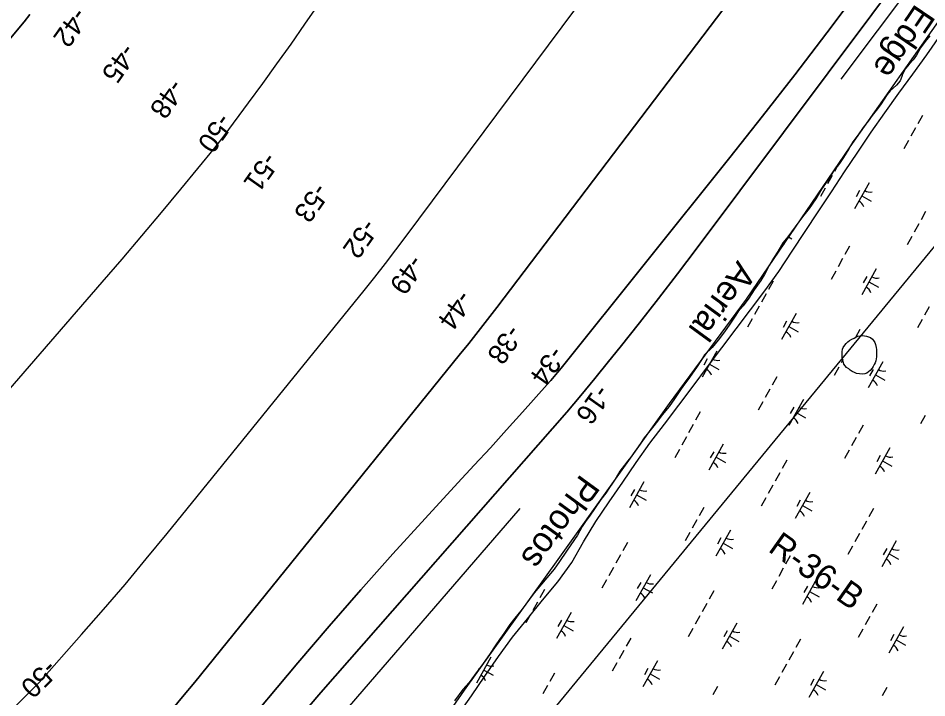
# Model space of a CAD drawing. Extents: x 3923531 to 3943530, y 207391 to 229799.
# Drawn here: x 3933488 to 3935013, y 215377 to 216516 of the extents above; entities that cross this region are included whole.
import ezdxf

# ---------------------------------------------------------------- set-up
doc = ezdxf.new("R2010")
doc.units = 0
for name, color, linetype in [('V-RIVR-EDGE', 7, 'Continuous'), ('V-RIVR-IDEN', 7, 'Continuous'), ('V-RIVR-RANG', 7, 'Continuous'), ('V-RIVR-RANG-IDEN', 7, 'Continuous'), ('V-RRAP-FSHR', 7, 'Continuous'), ('V-TOPO-DPTH', 7, 'Continuous'), ('V-TOPO-MAJR', 7, 'Continuous'), ('V-TOPO-MINR', 7, 'Continuous'), ('V-TOPO-SHOR', 7, 'Continuous'), ('V-UTIL-LINE', 7, 'Continuous'), ('V-WETL-SWMP', 7, 'Continuous')]:
    doc.layers.add(name, color=color, linetype=linetype)

msp = doc.modelspace()

# ---------------------------------------------------------------- linework, layer by layer
at = {"layer": 'V-RIVR-EDGE'}
msp.add_lwpolyline([(3935045.3, 216529.6), (3934883.5, 216300.5), (3934709.4, 216045.4), (3934580.2, 215870.2), (3934393.7, 215608.4), (3934236.4, 215389.4), (3934169, 215292.8)], dxfattribs=at)
at = {"layer": 'V-RRAP-FSHR'}
msp.add_lwpolyline([(3934225.6, 215347.4), (3934248.4, 215379.9), (3934271.2, 215412.8), (3934294, 215445.7), (3934317.2, 215478.1), (3934342.5, 215509.2), (3934367.8, 215540.2), (3934393.7, 215571.2), (3934416.8, 215603.7), (3934436.8, 215638), (3934457.4, 215672.2), (3934479.8, 215705.4), (3934502.4, 215738.4), (3934525, 215771.4), (3934548.2, 215803.9), (3934572.5, 215835.7), (3934596.8, 215867.5), (3934620.9, 215899.4), (3934644.9, 215931.4), (3934668.9, 215963.4), (3934692.9, 215995.4), (3934716.9, 216027.4), (3934740.9, 216059.4), (3934764.5, 216091.7), (3934786.6, 216125.5), (3934808.6, 216158.4), (3934830.7, 216191.8), (3934852.7, 216225.2), (3934874.8, 216258.5), (3934896.8, 216291.9), (3934919.2, 216325.2), (3934942.4, 216357.6), (3934965.9, 216390.5), (3934989.3, 216422.5), (3935012.7, 216454.9), (3935035.6, 216487.7)], dxfattribs=at)
at = {"layer": 'V-TOPO-DPTH'}
for points in [[(3932965.7, 214542.3), (3933628, 215221.8), (3933633.3, 215227.3), (3933638.6, 215232.7), (3933643.8, 215238.2), (3933649.1, 215243.6), (3933656.3, 215251.1), (3933659.6, 215254.6), (3933661.2, 215256.4), (3933662.8, 215258.2), (3933701.4, 215303.7), (3933722.2, 215328.4), (3933742.9, 215353.2), (3933763.4, 215378.1), (3933783.9, 215403.1), (3934227.9, 215951.1), (3934243.9, 215971), (3934259.8, 215991), (3934275.4, 216011.2), (3934291, 216031.4), (3934763.9, 216654.1)], [(3934763.9, 216654.1), (3934291, 216031.4), (3934275.4, 216011.2), (3934259.8, 215991), (3934243.9, 215971), (3934227.9, 215951.1), (3933783.9, 215403.1), (3933763.4, 215378.1), (3933742.9, 215353.2), (3933722.2, 215328.4), (3933701.4, 215303.7), (3933662.8, 215258.2), (3933661.2, 215256.4), (3933659.6, 215254.6), (3933656.3, 215251.1), (3933649.1, 215243.6), (3933643.8, 215238.2), (3933638.6, 215232.7), (3933633.3, 215227.3), (3933628, 215221.8), (3932965.7, 214542.3)], [(3934993.7, 216621.1), (3934625.6, 216128.9), (3934594.2, 216087.4), (3934562.5, 216046.1), (3934530.4, 216005.2), (3934498, 215964.4), (3934478.7, 215940.5), (3934455.6, 215912), (3934432.2, 215883.8), (3934408.4, 215855.9), (3934384.4, 215828.1), (3933995.9, 215385.3), (3933975.9, 215362.5)], [(3933754.4, 215193.8), (3933957.3, 215435.5), (3934009.7, 215496.9), (3934062.6, 215557.8), (3934116.4, 215617.9), (3934170.8, 215677.5), (3934225.9, 215737), (3934253.1, 215766.5), (3934280.2, 215796.1), (3934307.2, 215825.8), (3934334, 215855.6), (3934375.5, 215901.9), (3934381.5, 215908.6), (3934387.4, 215915.4), (3934393.2, 215922.4), (3934398.9, 215929.3), (3934682.4, 216282.7), (3934737.2, 216351.9), (3934791.5, 216421.5), (3934844.9, 216491.7), (3934897.9, 216562.3)], [(3934897.9, 216562.3), (3934844.9, 216491.7), (3934791.5, 216421.5), (3934737.2, 216351.9), (3934682.4, 216282.7), (3934398.9, 215929.3), (3934393.2, 215922.4), (3934387.4, 215915.4), (3934381.5, 215908.6), (3934375.5, 215901.9), (3934334, 215855.6), (3934307.2, 215825.8), (3934280.2, 215796.1), (3934253.1, 215766.5), (3934225.9, 215737), (3934170.8, 215677.5), (3934116.4, 215617.9), (3934062.6, 215557.8), (3934009.7, 215496.9), (3933957.3, 215435.5), (3933754.4, 215193.8)], [(3933507.3, 216522.3), (3933497.5, 216510.3), (3933392.1, 216384.2)], [(3933392.1, 216384.2), (3933497.5, 216510.3), (3933507.3, 216522.3)]]:
    msp.add_lwpolyline(points, dxfattribs=at)
at = {"layer": 'V-TOPO-MAJR'}
for points in [[(3934399.9, 217123.4), (3933968.5, 216506.2), (3933945.1, 216473), (3933921.5, 216439.9), (3933897.6, 216407), (3933873.5, 216374.3), (3933832.7, 216319.3), (3933828.9, 216314.2), (3933825, 216309.1), (3933821, 216304.1), (3933817, 216299.1), (3933760.1, 216229.9), (3933727.5, 216190.5), (3933694.6, 216151.3), (3933661.4, 216112.4), (3933628.1, 216073.6), (3933297.4, 215692.6)], [(3932935.7, 214819.3), (3933518.2, 215397.7), (3933521.5, 215401.2), (3933522.6, 215402.4), (3933594.2, 215483), (3933630.8, 215524.8), (3933667, 215566.9), (3933702.7, 215609.4), (3933737.9, 215652.3), (3934068.2, 216059.6), (3934086.3, 216082.2), (3934104.1, 216104.9), (3934121.7, 216127.8), (3934139.1, 216150.9), (3934509, 216647)]]:
    msp.add_lwpolyline(points, dxfattribs=at)
at = {"layer": 'V-TOPO-MINR'}
for points in [[(3934869.3, 216414.3), (3935053.7, 216659.8), (3935055.9, 216662.8), (3935058.1, 216665.7), (3935060.2, 216668.6), (3935062.4, 216671.5), (3935064.6, 216674.4), (3935066.7, 216677.4), (3935068.8, 216680.3), (3935071, 216683.2), (3935141.7, 216780.6)], [(3932965.7, 214542.3), (3933628, 215221.8), (3933633.3, 215227.3), (3933638.6, 215232.7), (3933643.8, 215238.2), (3933649.1, 215243.6), (3933656.3, 215251.1), (3933659.6, 215254.6), (3933661.2, 215256.4), (3933662.8, 215258.2), (3933701.4, 215303.7), (3933722.2, 215328.4), (3933742.9, 215353.2), (3933763.4, 215378.1), (3933783.9, 215403.1), (3934227.9, 215951.1), (3934243.9, 215971), (3934259.8, 215991), (3934275.4, 216011.2), (3934291, 216031.4), (3934763.9, 216654.1)], [(3933975.9, 215362.5), (3933995.9, 215385.3), (3934384.4, 215828.1), (3934408.4, 215855.9), (3934432.2, 215883.8), (3934455.6, 215912), (3934478.7, 215940.5), (3934498, 215964.4), (3934530.4, 216005.2), (3934562.5, 216046.1), (3934594.2, 216087.4), (3934625.6, 216128.9), (3934993.7, 216621.1)], [(3933754.4, 215193.8), (3933957.3, 215435.5), (3934009.7, 215496.9), (3934062.6, 215557.8), (3934116.4, 215617.9), (3934170.8, 215677.5), (3934225.9, 215737), (3934253.1, 215766.5), (3934280.2, 215796.1), (3934307.2, 215825.8), (3934334, 215855.6), (3934375.5, 215901.9), (3934381.5, 215908.6), (3934387.4, 215915.4), (3934393.2, 215922.4), (3934398.9, 215929.3), (3934682.4, 216282.7), (3934737.2, 216351.9), (3934791.5, 216421.5), (3934844.9, 216491.7), (3934897.9, 216562.3)], [(3933507.3, 216522.3), (3933497.5, 216510.3), (3933392.1, 216384.2)], [(3933396.1, 214612.7), (3933770.8, 215046.6), (3933794.9, 215074.4), (3933818.9, 215102.3), (3933842.9, 215130.1), (3933867, 215157.9), (3934330.4, 215694.1)]]:
    msp.add_lwpolyline(points, dxfattribs=at)
at = {"layer": 'V-TOPO-SHOR'}
msp.add_lwpolyline([(3934871.9, 215943.5), (3934871, 215947.1), (3934870.8, 215950.3), (3934870.5, 215953.6), (3934870.5, 215956.8), (3934871.5, 215961.4), (3934872.7, 215964.1), (3934875, 215967.8), (3934877.6, 215970.8), (3934880.4, 215973.5), (3934883.3, 215975.9), (3934886.9, 215977.8), (3934890.9, 215979.9), (3934893.7, 215981.3), (3934897.3, 215983), (3934900.8, 215983.8), (3934905, 215984.2), (3934908.2, 215983.9), (3934911.7, 215983.1), (3934915.1, 215982.1), (3934918.2, 215980.7), (3934921.5, 215978.2), (3934923.5, 215975.7), (3934925.4, 215972.3), (3934926.8, 215968.9), (3934927.7, 215964.3), (3934928.5, 215961), (3934928.6, 215956), (3934928.6, 215951.9), (3934928.6, 215948.7), (3934927.9, 215944.9), (3934927.3, 215941.6), (3934926.1, 215938.2), (3934924.7, 215935.5), (3934922.9, 215932.1), (3934921, 215929.6), (3934918, 215925.7), (3934915.2, 215923.1), (3934911.9, 215921.2), (3934908.9, 215920), (3934904.7, 215919.3), (3934900, 215919.7), (3934894.8, 215920.6), (3934891.5, 215922), (3934887.6, 215924), (3934884.4, 215925.8), (3934881.7, 215928.2), (3934878.3, 215930.8), (3934875.8, 215933.2), (3934873.8, 215936.2), (3934871.9, 215943.5)], dxfattribs=at)
at = {"layer": 'V-UTIL-LINE'}
msp.add_lwpolyline([(3939084.6, 223621.7), (3938057.7, 221140.5), (3938136.4, 220832.5), (3937591.6, 219695.2), (3936312.7, 217957.7), (3935106.6, 216231.9), (3934055.8, 214955.9), (3930691.1, 211497.9), (3930458, 211185.5)], dxfattribs=at)
at = {"layer": 'V-WETL-SWMP'}
for p, q in [((3935017.7, 216486.7), (3935010, 216477)), ((3935002.5, 216466.7), (3934995.4, 216454.4)), ((3935010, 216477), (3935002.5, 216466.7)), ((3934995.4, 216454.4), (3934990, 216446.5)), ((3934983.3, 216439.4), (3934977.1, 216432.1)), ((3934990, 216446.5), (3934983.3, 216439.4)), ((3934970.7, 216418.6), (3934968.3, 216411.5)), ((3934972.2, 216422.6), (3934970.7, 216418.6)), ((3934977.1, 216432.1), (3934972.2, 216422.6)), ((3934961.8, 216404), (3934956.6, 216398.8)), ((3934968.3, 216411.5), (3934961.8, 216404)), ((3934946.1, 216388.4), (3934941, 216380.7)), ((3934951.2, 216394.3), (3934946.1, 216388.4)), ((3934956.6, 216398.8), (3934951.2, 216394.3)), ((3934941, 216380.7), (3934935.2, 216370.9)), ((3934928.1, 216361.4), (3934921.4, 216352.9)), ((3934935.2, 216370.9), (3934928.1, 216361.4)), ((3934914.6, 216343.8), (3934906.3, 216333)), ((3934921.4, 216352.9), (3934914.6, 216343.8)), ((3935005.7, 216353.3), (3934997.9, 216339.3)), ((3934906.3, 216333), (3934897.6, 216320.9)), ((3934994, 216332.3), (3934986.2, 216318.3)), ((3934897.6, 216320.9), (3934888.9, 216309.2)), ((3934982.3, 216311.4), (3934974.5, 216297.4)), ((3934882.2, 216297.3), (3934872.9, 216282.7)), ((3934888.9, 216309.2), (3934882.2, 216297.3)), ((3934872.9, 216282.7), (3934866.4, 216272.6)), ((3934866.4, 216272.6), (3934856.5, 216259.7)), ((3934862.4, 216267.4), (3934857.9, 216259.4)), ((3934856.5, 216259.7), (3934845.5, 216242.9)), ((3934854, 216252.4), (3934846.2, 216238.5)), ((3934845.5, 216242.9), (3934836.2, 216229.6)), ((3934916, 216240.2), (3934891.6, 216196.6)), ((3934836.2, 216229.6), (3934826.7, 216213.2)), ((3934842.3, 216231.5), (3934834.5, 216217.5)), ((3934900, 216227.4), (3934894.1, 216216.9)), ((3934826.7, 216213.2), (3934815.6, 216197.2)), ((3934903.8, 216218.4), (3934919.5, 216209.6)), ((3934815.6, 216197.2), (3934804, 216183.3)), ((3935010.9, 216192.3), (3935003.1, 216178.3)), ((3934804, 216183.3), (3934779.6, 216149.7)), ((3934999.2, 216171.3), (3934991.4, 216157.3)), ((3934779.6, 216149.7), (3934771.3, 216139.4)), ((3934779.8, 216150), (3934786.3, 216146.3)), ((3934987.5, 216150.4), (3934979.7, 216136.4)), ((3934771.3, 216139.4), (3934763, 216124.9)), ((3934883.3, 216134.2), (3934875.5, 216120.2)), ((3934755.5, 216113.9), (3934748.2, 216101.4)), ((3934763, 216124.9), (3934755.5, 216113.9)), ((3934871.6, 216113.2), (3934863.8, 216099.3)), ((3934748.2, 216101.4), (3934740.3, 216086.7)), ((3934740.3, 216086.7), (3934734, 216076.6)), ((3934859.9, 216092.3), (3934852.1, 216078.3)), ((3934928, 216095.8), (3934903.6, 216052.2)), ((3934912, 216083), (3934906.1, 216072.5)), ((3934734, 216076.6), (3934723, 216061)), ((3934755, 216075.3), (3934747.2, 216061.3)), ((3934915.8, 216074), (3934931.5, 216065.2)), ((3934723, 216061), (3934714.3, 216047.1)), ((3934743.3, 216054.3), (3934735.5, 216040.3)), ((3934714.3, 216047.1), (3934704.4, 216033.8)), ((3934696.3, 216024.2), (3934690.1, 216014.7)), ((3934704.4, 216033.8), (3934696.3, 216024.2)), ((3934731.6, 216033.3), (3934723.8, 216019.4)), ((3935016.8, 216032.1), (3935009, 216018.1)), ((3934690.1, 216014.7), (3934682.2, 216003.4)), ((3934719.9, 216012.4), (3934712.1, 215998.4)), ((3934793.6, 216021.2), (3934769.2, 215977.5)), ((3934777.6, 216008.3), (3934771.7, 215997.9)), ((3935005.1, 216011.1), (3934997.3, 215997.2)), ((3934682.2, 216003.4), (3934673.3, 215990.3)), ((3934781.4, 215999.3), (3934797.1, 215990.6)), ((3934900.2, 215994.1), (3934892.9, 215980.9)), ((3934662.6, 215976.3), (3934652.3, 215964)), ((3934673.3, 215990.3), (3934662.6, 215976.3)), ((3934880.4, 215973.5), (3934883.3, 215975.9)), ((3934883.3, 215975.9), (3934886.9, 215977.8)), ((3934886.9, 215977.8), (3934890.9, 215979.9)), ((3934890.9, 215979.9), (3934897.3, 215983)), ((3934897.3, 215983), (3934900.8, 215983.8)), ((3934900.8, 215983.8), (3934905, 215984.2)), ((3934905, 215984.2), (3934908.2, 215983.9)), ((3934908.2, 215983.9), (3934911.7, 215983.1)), ((3934911.7, 215983.1), (3934915.1, 215982.1)), ((3934915.1, 215982.1), (3934918.2, 215980.7)), ((3934918.2, 215980.7), (3934921.5, 215978.2)), ((3934921.5, 215978.2), (3934923.5, 215975.7)), ((3934652.3, 215964), (3934639.6, 215952)), ((3934870.5, 215956.8), (3934871.5, 215961.4)), ((3934871.5, 215961.4), (3934872.7, 215964.1)), ((3934872.7, 215964.1), (3934875, 215967.8)), ((3934875, 215967.8), (3934877.6, 215970.8)), ((3934877.6, 215970.8), (3934880.4, 215973.5)), ((3934923.5, 215975.7), (3934925.4, 215972.3)), ((3934925.4, 215972.3), (3934926.8, 215968.9)), ((3934926.8, 215968.9), (3934927.7, 215964.3)), ((3934927.7, 215964.3), (3934928.5, 215961)), ((3934928.5, 215961), (3934928.6, 215956)), ((3934639.6, 215952), (3934634.5, 215943.3)), ((3934660.4, 215957.8), (3934636, 215914.2)), ((3934870.5, 215953.6), (3934870.5, 215956.8)), ((3934870.8, 215950.3), (3934870.5, 215953.6)), ((3934871, 215947.1), (3934870.8, 215950.3)), ((3934871.9, 215943.5), (3934871, 215947.1)), ((3934928.6, 215948.7), (3934927.9, 215944.9)), ((3934928.6, 215956), (3934928.6, 215948.7)), ((3934627.4, 215932.4), (3934618.5, 215919.1)), ((3934634.5, 215943.3), (3934627.4, 215932.4)), ((3934644.4, 215945), (3934638.5, 215934.5)), ((3934648.2, 215936), (3934663.9, 215927.2)), ((3934865.1, 215931.3), (3934857.3, 215917.3)), ((3934871.9, 215943.5), (3934869, 215938.3)), ((3934873.8, 215936.2), (3934871.9, 215943.5)), ((3934875.8, 215933.2), (3934873.8, 215936.2)), ((3934878.3, 215930.8), (3934875.8, 215933.2)), ((3934881.7, 215928.2), (3934878.3, 215930.8)), ((3934938.8, 215940), (3934914.4, 215896.4)), ((3934922.9, 215932.1), (3934921, 215929.6)), ((3934924.7, 215935.5), (3934922.9, 215932.1)), ((3934926.1, 215938.2), (3934924.7, 215935.5)), ((3934927.3, 215941.6), (3934926.1, 215938.2)), ((3934927.9, 215944.9), (3934927.3, 215941.6)), ((3934618.5, 215919.1), (3934611.6, 215910)), ((3934760.9, 215915.1), (3934753.1, 215901.1)), ((3934884.4, 215925.8), (3934881.7, 215928.2)), ((3934887.6, 215924), (3934884.4, 215925.8)), ((3934891.5, 215922), (3934887.6, 215924)), ((3934894.8, 215920.6), (3934891.5, 215922)), ((3934900, 215919.7), (3934894.8, 215920.6)), ((3934904.7, 215919.3), (3934900, 215919.7)), ((3934908.9, 215920), (3934904.7, 215919.3)), ((3934911.9, 215921.2), (3934908.9, 215920)), ((3934915.2, 215923.1), (3934911.9, 215921.2)), ((3934918, 215925.7), (3934915.2, 215923.1)), ((3934922.8, 215927.2), (3934916.9, 215916.7)), ((3934921, 215929.6), (3934918, 215925.7)), ((3934926.6, 215918.2), (3934942.3, 215909.4)), ((3934604.4, 215900.5), (3934598.5, 215891.6)), ((3934611.6, 215910), (3934604.4, 215900.5)), ((3934598.5, 215891.6), (3934589.4, 215878.1)), ((3934749.2, 215894.1), (3934741.4, 215880.2)), ((3934589.4, 215878.1), (3934580.3, 215865.3)), ((3934737.5, 215873.2), (3934729.7, 215859.2)), ((3934805.6, 215876.7), (3934781.2, 215833.1)), ((3934580.3, 215865.3), (3934569.4, 215851.6)), ((3934632.6, 215856.2), (3934624.8, 215842.2)), ((3934789.6, 215863.9), (3934783.7, 215853.4)), ((3934793.4, 215854.9), (3934809.1, 215846.1)), ((3934560.9, 215840.6), (3934552.4, 215830.1)), ((3934569.4, 215851.6), (3934560.9, 215840.6)), ((3935010.3, 215850.1), (3935002.5, 215836.2)), ((3934552.4, 215830.1), (3934543.5, 215819)), ((3934620.9, 215835.2), (3934613.1, 215821.2)), ((3934906.1, 215834), (3934898.3, 215820)), ((3934538.5, 215812.5), (3934532, 215803)), ((3934543.5, 215819), (3934538.5, 215812.5)), ((3934609.2, 215814.3), (3934601.4, 215800.3)), ((3934894.4, 215813), (3934886.6, 215799)), ((3934532, 215803), (3934516, 215780.4)), ((3934597.5, 215793.3), (3934589.7, 215779.3)), ((3934671.2, 215802.1), (3934646.8, 215758.4)), ((3934950.8, 215795.6), (3934926.4, 215751.9)), ((3934516, 215780.4), (3934511.2, 215774.1)), ((3934655.2, 215789.3), (3934649.3, 215778.8)), ((3934659, 215780.3), (3934674.7, 215771.5)), ((3934882.7, 215792.1), (3934874.9, 215778.1)), ((3934934.8, 215782.8), (3934929, 215772.3)), ((3934505.3, 215766.8), (3934501.7, 215761.8)), ((3934511.2, 215774.1), (3934505.3, 215766.8)), ((3934777.8, 215775), (3934770, 215761.1)), ((3934938.6, 215773.8), (3934954.3, 215765)), ((3934493.8, 215750.2), (3934489.7, 215743)), ((3934497.8, 215756.9), (3934493.8, 215750.2)), ((3934501.7, 215761.8), (3934497.8, 215756.9)), ((3934766.1, 215754.1), (3934758.3, 215740.1)), ((3934485.3, 215736.7), (3934480, 215729.2)), ((3934489.7, 215743), (3934485.3, 215736.7)), ((3934538, 215738.8), (3934513.6, 215695.1)), ((3934754.4, 215733.1), (3934746.6, 215719.2)), ((3934473.9, 215719.9), (3934465.4, 215709)), ((3934480, 215729.2), (3934473.9, 215719.9)), ((3934522, 215725.9), (3934516.1, 215715.5)), ((3934525.8, 215716.9), (3934541.5, 215708.2)), ((3934816.4, 215721), (3934792, 215677.3)), ((3934465.4, 215709), (3934446.4, 215681.3)), ((3934742.7, 215712.2), (3934734.9, 215698.2)), ((3934800.4, 215708.1), (3934794.5, 215697.7)), ((3934638.5, 215696), (3934630.7, 215682)), ((3934804.2, 215699.1), (3934819.9, 215690.3)), ((3934923.1, 215693.9), (3934915.3, 215680)), ((3934440.1, 215672.2), (3934434.3, 215663.7)), ((3934446.4, 215681.3), (3934440.1, 215672.2)), ((3934626.8, 215675.1), (3934619, 215661.1)), ((3934911.4, 215673), (3934903.6, 215659)), ((3934434.3, 215663.7), (3934426.3, 215649.6)), ((3934683.2, 215657.6), (3934658.8, 215614)), ((3934426.3, 215649.6), (3934415.2, 215633.4)), ((3934615.1, 215654.1), (3934607.3, 215640.1)), ((3934667.2, 215644.8), (3934661.3, 215634.3)), ((3934899.7, 215652), (3934891.9, 215638)), ((3934415.2, 215633.4), (3934408.3, 215622.7)), ((3934510.2, 215637.1), (3934502.4, 215623.1)), ((3934671, 215635.8), (3934686.7, 215627)), ((3934887.9, 215631.1), (3934880.1, 215617.1)), ((3934961.6, 215639.8), (3934937.2, 215596.2)), ((3934945.6, 215627), (3934939.8, 215616.5)), ((3934408.3, 215622.7), (3934396.4, 215605)), ((3934498.5, 215616.1), (3934490.7, 215602.2)), ((3934783.7, 215614.9), (3934775.9, 215600.9)), ((3934949.4, 215618), (3934965.1, 215609.2)), ((3934396.4, 215605), (3934387.5, 215592.6)), ((3934486.8, 215595.2), (3934479, 215581.2)), ((3934387.5, 215592.6), (3934353.8, 215552.7)), ((3934548.8, 215583), (3934524.4, 215539.3)), ((3934772, 215593.9), (3934764.2, 215580)), ((3934475.1, 215574.2), (3934467.3, 215560.3)), ((3934532.8, 215570.2), (3934526.9, 215559.7)), ((3934760.3, 215573), (3934752.5, 215559)), ((3934828.4, 215576.5), (3934804, 215532.9)), ((3934353.8, 215552.7), (3934339.6, 215533.5)), ((3934370.9, 215558), (3934363.1, 215544.1)), ((3934536.6, 215561.2), (3934552.3, 215552.4)), ((3934655.5, 215556), (3934647.7, 215542)), ((3934812.4, 215563.7), (3934806.6, 215553.2)), ((3934816.2, 215554.7), (3934831.9, 215545.9)), ((3934339.6, 215533.5), (3934331.5, 215522.6)), ((3934359.2, 215537.1), (3934351.4, 215523.1)), ((3934643.8, 215535), (3934635.9, 215521)), ((3934928.9, 215533.8), (3934921.1, 215519.8)), ((3934331.5, 215522.6), (3934321.4, 215509.9)), ((3934415.6, 215519.7), (3934391.2, 215476)), ((3934321.4, 215509.9), (3934313, 215499.5)), ((3934347.5, 215516.1), (3934339.7, 215502.2)), ((3934399.6, 215506.9), (3934393.7, 215496.4)), ((3934632, 215514.1), (3934624.2, 215500.1)), ((3934917.2, 215512.8), (3934909.4, 215498.8)), ((3934313, 215499.5), (3934303, 215484.4)), ((3934403.4, 215497.9), (3934419.1, 215489.1)), ((3934620.3, 215493.1), (3934612.5, 215479.1)), ((3934694, 215501.9), (3934669.6, 215458.2)), ((3934678, 215489), (3934672.2, 215478.6)), ((3934905.5, 215491.9), (3934897.7, 215477.9)), ((3934973.6, 215495.4), (3934949.2, 215451.7)), ((3934295.6, 215474.5), (3934288.1, 215463.6)), ((3934303, 215484.4), (3934295.6, 215474.5)), ((3934516.1, 215476.9), (3934508.3, 215463)), ((3934681.8, 215480), (3934697.5, 215471.3)), ((3934800.7, 215474.8), (3934792.9, 215460.9)), ((3934957.6, 215482.6), (3934951.8, 215472.1)), ((3934961.4, 215473.6), (3934977.1, 215464.8)), ((3934288.1, 215463.6), (3934278.9, 215449)), ((3934281.2, 215445), (3934256.8, 215401.4)), ((3934278.9, 215449), (3934268.2, 215434.3)), ((3934504.4, 215456), (3934496.6, 215442)), ((3934789, 215453.9), (3934781.2, 215439.9)), ((3934268.2, 215434.3), (3934259.5, 215423.1)), ((3934492.7, 215435), (3934484.9, 215421)), ((3934560.8, 215438.6), (3934536.4, 215394.9)), ((3934777.3, 215432.9), (3934769.5, 215419)), ((3934253.5, 215414.6), (3934244.4, 215402.3)), ((3934259.5, 215423.1), (3934253.5, 215414.6)), ((3934261.5, 215425.6), (3934259.3, 215421.7)), ((3934269, 215423.2), (3934284.7, 215414.4)), ((3934387.9, 215418), (3934380, 215404)), ((3934544.8, 215425.7), (3934539, 215415.3)), ((3934548.6, 215416.7), (3934564.3, 215408)), ((3934765.6, 215412), (3934757.8, 215398)), ((3934839.2, 215420.7), (3934814.8, 215377.1)), ((3934244.4, 215402.3), (3934233.9, 215390.6)), ((3934376.1, 215397), (3934368.3, 215383.1)), ((3934823.2, 215407.9), (3934817.4, 215397.4)), ((3934827, 215398.9), (3934842.7, 215390.1)), ((3934233.9, 215390.6), (3934219.9, 215371.8)), ((3934661.3, 215395.8), (3934653.5, 215381.8)), ((3934945.9, 215393.7), (3934938.1, 215379.7))]:
    msp.add_line(p, q, dxfattribs=at)
for centre, start, end in [((3934917.5, 216242.4), 240.0381, 281.5817), ((3934890.5, 216194.2), 20.0381, 61.5817), ((3934757.3, 216130.9), 20.0381, 32.8256), ((3934929.5, 216098), 240.0381, 281.5817), ((3934902.5, 216049.8), 20.0381, 61.5817), ((3934795.1, 216023.3), 240.0381, 281.5817), ((3934768.1, 215975.1), 20.0381, 61.5817), ((3934661.9, 215960), 240.0381, 281.5817), ((3934634.9, 215911.8), 20.0381, 61.5817), ((3934940.3, 215942.2), 240.0381, 281.5817), ((3934913.3, 215894), 20.0381, 61.5817), ((3934807.1, 215878.9), 240.0381, 281.5817), ((3934780.1, 215830.7), 20.0381, 61.5817), ((3934672.7, 215804.2), 240.0381, 281.5817), ((3934952.3, 215797.8), 240.0381, 281.5817), ((3934645.7, 215756), 20.0381, 61.5817), ((3934925.3, 215749.5), 20.0381, 61.5817), ((3934539.5, 215740.9), 240.0381, 281.5817), ((3934512.5, 215692.7), 20.0381, 61.5817), ((3934817.9, 215723.1), 240.0381, 281.5817), ((3934790.9, 215674.9), 20.0381, 61.5817), ((3934684.7, 215659.8), 240.0381, 281.5817), ((3934657.7, 215611.6), 20.0381, 61.5817), ((3934963.1, 215642), 240.0381, 281.5817), ((3934936.2, 215593.8), 20.0381, 61.5817), ((3934550.3, 215585.2), 240.0381, 281.5817), ((3934523.3, 215536.9), 20.0381, 61.5817), ((3934829.9, 215578.7), 240.0381, 281.5817), ((3934803, 215530.5), 20.0381, 61.5817), ((3934417.1, 215521.9), 240.0381, 281.5817), ((3934390.1, 215473.6), 20.0381, 61.5817), ((3934695.5, 215504), 240.0381, 281.5817), ((3934975.1, 215497.6), 240.0381, 281.5817), ((3934668.6, 215455.8), 20.0381, 61.5817), ((3934948.2, 215449.3), 20.0381, 61.5817), ((3934282.7, 215447.2), 240.0381, 281.5817), ((3934255.7, 215399), 20.0381, 61.5817), ((3934562.3, 215440.7), 240.0381, 281.5817), ((3934535.3, 215392.5), 20.0381, 61.5817), ((3934840.7, 215422.9), 240.0381, 281.5817), ((3934813.8, 215374.7), 20.0381, 61.5817)]:
    msp.add_arc(centre, 17.6, start, end, dxfattribs=at)

# ---------------------------------------------------------------- texts
at = {"layer": 'V-RIVR-IDEN'}
for s, rotation, p in [('Edge', 235.9162, (3934994.2, 216542)), ('Aerial', 233.9162, (3934695.5, 216111.4)), ('Photos', 233.9792, (3934432.3, 215753.3))]:
    msp.add_text(s, height=42, rotation=rotation, dxfattribs=at).set_placement(p)
at = {"layer": 'V-RIVR-RANG'}
for s, rotation, p in [('-42', 234.7066, (3933582.2, 216536.5)), ('-45', 234.7066, (3933663.5, 216476.4)), ('-48', 234.7066, (3933744.3, 216416.6)), ('-50', 234.7066, (3933824.6, 216359.4)), ('-51', 234.7066, (3933901.7, 216293.8)), ('-53', 234.7066, (3933986.3, 216242.5)), ('-52', 234.7066, (3934068.3, 216182.2)), ('-49', 234.7066, (3934146.8, 216121.7)), ('-44', 234.7066, (3934227.8, 216062.5)), ('-38', 234.7066, (3934310.7, 216004.6)), ('-34', 234.5683, (3934382.9, 215968.7)), ('-16', 234.5683, (3934459.6, 215904)), ('-50', 224.2006, (3933535.7, 215442.6))]:
    msp.add_text(s, height=33.5, rotation=rotation, dxfattribs=at).set_placement(p)
at = {"layer": 'V-RIVR-RANG-IDEN'}
msp.add_text('R-36-B', height=41.5, rotation=324.7112, dxfattribs=at).set_placement((3934744.7, 215623.4))

doc.saveas('drawing.dxf')
